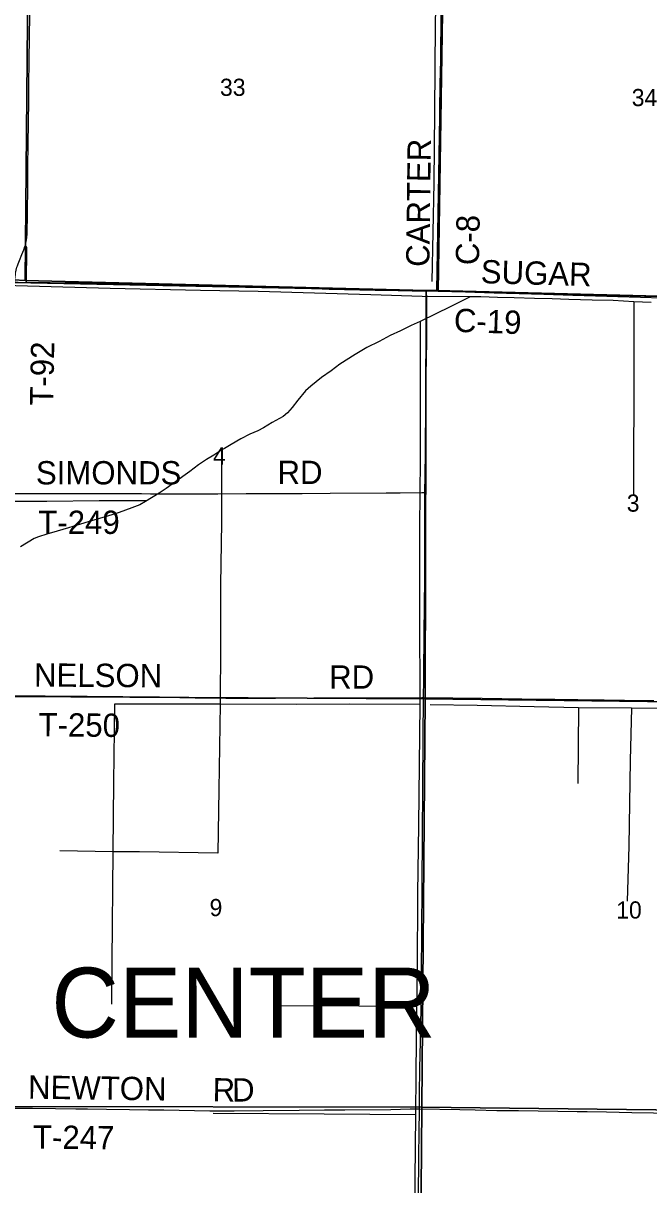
# Model space of a CAD drawing. Extents: x 1443599 to 1910620, y 1028088 to 1361369.
# Drawn here: x 1663941 to 1671995, y 1239361 to 1254320 of the extents above; entities that cross this region are included whole.
import ezdxf

# ---------------------------------------------------------------- set-up
doc = ezdxf.new("R2010")
doc.units = 0
for name, color, linetype in [('GM_X_County_Road', 7, 'Continuous'), ('GM_X_County_Road_Text', 7, 'Continuous'), ('GM_X_Major_River', 7, 'Continuous'), ('GM_X_Minor_River', 7, 'Continuous'), ('GM_X_Section', 7, 'Continuous'), ('GM_X_Section_Text', 7, 'Continuous'), ('GM_X_Township', 7, 'Continuous'), ('GM_X_Township_Road', 7, 'Continuous'), ('GM_X_Township_Road_Text', 7, 'Continuous'), ('GM_X_Township_Text', 7, 'Continuous')]:
    doc.layers.add(name, color=color, linetype=linetype)

msp = doc.modelspace()

# ---------------------------------------------------------------- linework, layer by layer
at = {"layer": 'GM_X_County_Road'}
for points in [[(1669283, 1250873), (1669297, 1252197), (1669300, 1252502), (1669303, 1252804), (1669306, 1253198), (1669311, 1253536), (1669316, 1253848), (1669319, 1254071), (1669322, 1254222), (1669324, 1254433), (1669326, 1254561), (1669330, 1254764), (1669331, 1254876), (1669334, 1255089), (1669337, 1255237), (1669340, 1255378), (1669344, 1255617), (1669348, 1255916), (1669351, 1256107), (1669351, 1256132)], [(1663832, 1250986), (1663877, 1250985), (1663982, 1250983)], [(1663982, 1250983), (1664091, 1250982), (1664288, 1250980), (1664517, 1250978), (1664764, 1250975), (1665108, 1250970), (1665420, 1250967), (1665634, 1250962), (1665880, 1250955), (1666241, 1250944), (1666815, 1250927), (1667225, 1250915), (1667439, 1250908), (1667701, 1250902), (1667882, 1250897), (1668079, 1250892), (1668473, 1250882), (1668768, 1250878), (1668949, 1250875), (1669135, 1250874)], [(1669112, 1248276), (1669112, 1248291), (1669114, 1248489), (1669120, 1248804), (1669122, 1249056), (1669124, 1249168), (1669126, 1249263), (1669128, 1249444), (1669131, 1249769), (1669134, 1250025), (1669136, 1250202), (1669138, 1250353), (1669137, 1250494), (1669137, 1250642), (1669136, 1250766), (1669135, 1250874)], [(1669135, 1250874), (1669283, 1250873)], [(1669283, 1250873), (1669757, 1250857), (1670003, 1250849), (1670642, 1250829), (1671019, 1250819), (1671887, 1250792), (1672166, 1250782), (1672690, 1250769), (1672953, 1250762), (1673166, 1250753), (1673346, 1250748), (1673559, 1250743), (1673706, 1250737), (1673837, 1250733), (1674034, 1250726), (1674444, 1250712), (1674510, 1250710)], [(1669094, 1245635), (1669094, 1245639), (1669097, 1245866), (1669099, 1246050), (1669104, 1246351), (1669105, 1246588), (1669107, 1246690), (1669109, 1246896), (1669111, 1247093), (1669112, 1247481), (1669112, 1247638), (1669112, 1247796), (1669111, 1247993), (1669112, 1248276)], [(1669041, 1240338), (1669045, 1240568), (1669048, 1240814), (1669049, 1240880), (1669051, 1241014), (1669059, 1241431), (1669063, 1241631), (1669064, 1241815), (1669067, 1242065), (1669070, 1242245), (1669070, 1242304), (1669071, 1242399), (1669072, 1242593), (1669075, 1242888), (1669076, 1242951), (1669078, 1243164), (1669079, 1243414), (1669082, 1243666), (1669083, 1243985), (1669087, 1244346), (1669087, 1244674), (1669090, 1244927), (1669090, 1245124), (1669090, 1245295), (1669093, 1245462), (1669094, 1245528), (1669094, 1245635)], [(1669022, 1237719), (1669022, 1237735), (1669025, 1238194), (1669029, 1238818), (1669030, 1239081), (1669030, 1239173), (1669034, 1239744), (1669037, 1240026), (1669041, 1240338)]]:
    msp.add_lwpolyline(points, dxfattribs=at)
at = {"layer": 'GM_X_Major_River'}
msp.add_lwpolyline([(1672026, 1250725), (1671803, 1250733), (1671539, 1250748), (1671265, 1250754), (1670966, 1250761), (1670750, 1250772), (1670524, 1250776), (1670263, 1250783), (1670046, 1250788), (1669832, 1250797), (1669695, 1250796), (1669448, 1250672), (1669051, 1250481), (1668934, 1250427), (1668799, 1250357), (1668667, 1250300), (1668524, 1250222), (1668366, 1250143), (1668214, 1250052), (1668019, 1249929), (1667905, 1249845), (1667782, 1249757), (1667645, 1249647), (1667576, 1249586), (1667476, 1249464), (1667404, 1249371), (1667344, 1249304), (1667287, 1249254), (1667148, 1249177), (1667036, 1249109), (1666961, 1249072), (1666860, 1249028), (1666743, 1248966), (1666619, 1248896), (1666532, 1248844), (1666486, 1248818), (1666394, 1248758), (1666299, 1248702), (1666196, 1248633), (1666084, 1248549), (1665996, 1248483), (1665931, 1248437), (1665858, 1248385), (1665783, 1248328), (1665692, 1248270), (1665516, 1248161), (1665441, 1248118), (1665341, 1248079), (1665176, 1248021), (1665025, 1247973), (1664818, 1247913), (1664634, 1247856), (1664525, 1247820), (1664376, 1247778), (1664245, 1247739), (1664138, 1247705), (1664080, 1247684), (1663906, 1247579)], dxfattribs=at)
at = {"layer": 'GM_X_Minor_River'}
for points in [[(1669208, 1250993), (1669232, 1252267), (1669240, 1253178), (1669250, 1254300), (1669267, 1255180), (1669281, 1255902), (1669279, 1256043), (1669302, 1257331), (1669317, 1258641), (1669328, 1259671), (1669341, 1260825), (1669344, 1261369), (1669357, 1262037), (1669370, 1263034)], [(1669695, 1250796), (1669078, 1250802), (1668417, 1250821), (1667692, 1250842), (1666965, 1250864), (1666224, 1250880), (1665062, 1250905), (1663538, 1250949), (1662215, 1250988), (1661190, 1251022), (1659836, 1251061)], [(1671803, 1250733), (1671803, 1249991), (1671799, 1248241)], [(1669051, 1250481), (1669052, 1248695), (1669044, 1247834), (1669041, 1246732), (1669047, 1245547), (1669031, 1243992), (1669016, 1243111), (1669014, 1242133), (1669004, 1241652), (1668996, 1240785), (1668991, 1240263), (1668976, 1238593), (1668969, 1237780)], [(1666495, 1248823), (1666492, 1247885), (1666481, 1247090), (1666479, 1246313), (1666476, 1245549)], [(1665530, 1248169), (1664917, 1248171), (1664243, 1248162), (1663742, 1248160), (1662937, 1248190), (1662198, 1248211), (1661609, 1248224), (1661197, 1248235), (1661100, 1248236), (1661007, 1248249), (1660895, 1248268), (1660729, 1248289), (1660551, 1248308), (1660405, 1248306), (1660279, 1248304), (1660099, 1248317), (1659918, 1248316), (1659774, 1248316)], [(1666476, 1245549), (1666458, 1244451), (1666447, 1243630), (1665438, 1243649), (1665095, 1243649), (1664410, 1243663)], [(1669047, 1245547), (1668137, 1245549), (1667464, 1245546), (1666476, 1245549), (1665117, 1245549), (1665104, 1244546), (1665095, 1243649), (1665083, 1242242), (1665077, 1241686)], [(1679706, 1245343), (1678711, 1245384), (1677675, 1245412), (1677205, 1245425), (1677044, 1245430), (1675784, 1245454), (1675059, 1245469), (1674525, 1245482), (1674422, 1245483), (1673919, 1245486), (1672994, 1245498), (1672332, 1245495), (1671775, 1245499), (1671090, 1245503), (1670521, 1245515), (1669786, 1245532), (1669181, 1245541)], [(1671090, 1245503), (1671082, 1244529)], [(1671775, 1245499), (1671756, 1244827), (1671739, 1243724), (1671715, 1243012)], [(1669004, 1241652), (1667888, 1241664), (1667267, 1241663)], [(1668991, 1240263), (1667815, 1240271), (1666386, 1240279)]]:
    msp.add_lwpolyline(points, dxfattribs=at)
at = {"layer": 'GM_X_Section'}
for points in [[(1658794, 1256479), (1664013, 1256245), (1663967, 1251007), (1663816, 1251017), (1658708, 1251170)], [(1664013, 1256245), (1669356, 1256115), (1669268, 1250877), (1669128, 1250879), (1663967, 1251007)], [(1669356, 1256115), (1674609, 1256003), (1674557, 1250741), (1674481, 1250744), (1669268, 1250877)], [(1663967, 1251007), (1669128, 1250879), (1669117, 1245619), (1663793, 1245649), (1663816, 1251017)], [(1669268, 1250877), (1674481, 1250744), (1674481, 1245556), (1669117, 1245619), (1669128, 1250879)], [(1663793, 1245649), (1669117, 1245619), (1669071, 1240359), (1663693, 1240370)], [(1669117, 1245619), (1674481, 1245556), (1674345, 1240301), (1669071, 1240359)], [(1663693, 1240370), (1669071, 1240359), (1669029, 1235057), (1666551, 1235012), (1663695, 1235129)], [(1669071, 1240359), (1674345, 1240301), (1674346, 1240273), (1674285, 1234887), (1669029, 1235057)]]:
    msp.add_lwpolyline(points, close=True, dxfattribs=at)
at = {"layer": 'GM_X_Township'}
for points in [[(1669367, 1256110), (1669283, 1250871), (1669136, 1250873), (1663826, 1250983), (1662339, 1251054), (1660642, 1251089), (1660048, 1251101), (1659834, 1251105), (1658711, 1251150), (1658772, 1253795), (1653835, 1254003), (1652711, 1254021)], [(1695686, 1234412), (1693554, 1234401), (1689711, 1234366), (1684807, 1234336), (1684814, 1234779), (1682213, 1234819), (1679582, 1234813), (1676891, 1234863), (1674317, 1234889), (1674286, 1234890), (1674292, 1235244), (1674346, 1240281), (1674346, 1242746), (1674370, 1243215), (1674492, 1245523), (1674492, 1250747), (1671577, 1250816), (1669283, 1250871), (1669367, 1256110)], [(1652631, 1237446), (1652623, 1239455), (1652635, 1240698), (1652637, 1242139), (1652638, 1242327), (1652639, 1243246), (1652639, 1243702), (1652648, 1244568), (1652695, 1248585), (1652704, 1250081), (1652694, 1251370), (1652711, 1254021), (1653835, 1254003), (1658772, 1253795), (1658711, 1251150), (1659834, 1251105), (1660048, 1251101), (1660642, 1251089), (1662339, 1251054), (1663826, 1250983), (1669136, 1250873), (1669283, 1250871), (1671577, 1250816), (1674492, 1250747)]]:
    msp.add_lwpolyline(points, dxfattribs=at)
at = {"layer": 'GM_X_Township_Road'}
for points in [[(1663966, 1251454), (1663969, 1251464), (1663975, 1251485), (1663980, 1251508), (1663984, 1251530), (1663987, 1251563), (1663990, 1251603), (1663993, 1251665), (1663995, 1251810), (1663999, 1252283), (1664000, 1252470), (1664004, 1252765), (1664012, 1253320), (1664013, 1253510), (1664019, 1253855), (1664022, 1254134), (1664027, 1254436)], [(1663832, 1250986), (1663834, 1251016), (1663837, 1251055), (1663840, 1251078), (1663843, 1251101), (1663851, 1251139), (1663860, 1251177), (1663867, 1251198), (1663874, 1251220), (1663891, 1251266), (1663923, 1251342), (1663948, 1251403), (1663963, 1251444), (1663966, 1251454)], [(1663982, 1250983), (1663982, 1251013), (1663983, 1251101), (1663986, 1251291), (1663987, 1251393), (1663987, 1251426), (1663986, 1251431), (1663985, 1251434), (1663984, 1251437), (1663982, 1251440), (1663980, 1251443), (1663977, 1251445), (1663973, 1251449), (1663966, 1251454)], [(1663784, 1248263), (1663870, 1248264), (1664494, 1248264), (1664822, 1248264), (1665184, 1248262), (1665463, 1248262), (1665578, 1248260), (1665643, 1248259), (1665775, 1248258), (1665873, 1248260), (1665988, 1248261), (1666448, 1248261), (1666809, 1248263), (1666924, 1248263), (1666989, 1248264), (1667186, 1248266), (1667334, 1248266), (1667531, 1248266), (1667892, 1248268), (1668614, 1248273), (1668795, 1248274), (1669074, 1248276), (1669112, 1248276)], [(1663783, 1245661), (1663811, 1245661), (1664221, 1245657), (1664549, 1245655), (1664762, 1245652), (1664975, 1245649), (1665057, 1245649)], [(1665057, 1245649), (1665221, 1245649), (1665401, 1245646), (1665697, 1245643), (1665861, 1245640), (1665959, 1245637), (1666057, 1245635), (1666156, 1245633), (1666352, 1245633), (1666549, 1245630), (1667008, 1245629), (1667189, 1245630), (1667681, 1245633), (1668337, 1245634), (1668911, 1245634), (1669075, 1245635), (1669094, 1245635)], [(1669094, 1245635), (1669851, 1245629), (1670359, 1245620), (1670556, 1245617), (1670785, 1245613), (1670999, 1245610), (1671081, 1245609), (1671112, 1245607), (1671142, 1245607), (1671166, 1245606), (1671209, 1245607), (1671273, 1245607), (1671355, 1245608), (1671421, 1245606), (1671519, 1245604), (1671683, 1245601), (1671765, 1245600), (1672060, 1245597)], [(1663803, 1240349), (1663879, 1240348), (1664060, 1240348), (1664356, 1240345), (1664618, 1240341), (1664766, 1240339), (1665012, 1240336), (1665308, 1240331), (1665554, 1240327), (1665751, 1240324), (1666343, 1240315), (1666474, 1240314), (1666655, 1240315), (1667032, 1240317), (1667492, 1240321), (1667821, 1240324), (1668083, 1240325), (1668674, 1240332), (1668921, 1240337), (1669035, 1240338), (1669041, 1240338)], [(1669041, 1240338), (1669561, 1240329), (1669758, 1240324), (1670037, 1240319), (1670316, 1240316), (1670825, 1240311), (1671072, 1240305), (1671203, 1240303), (1671449, 1240301), (1671778, 1240293), (1672057, 1240286), (1672385, 1240274), (1672615, 1240269), (1672894, 1240263), (1673485, 1240247), (1673780, 1240241), (1673961, 1240238), (1674329, 1240229), (1674342, 1240228)]]:
    msp.add_lwpolyline(points, dxfattribs=at)

# ---------------------------------------------------------------- texts
at = {"layer": 'GM_X_County_Road_Text'}
for s, rotation, p in [('CARTER', 89.3035, (1669170, 1251181)), ('C-8', 89.0838, (1669809, 1251203)), ('SUGAR', 358.3745, (1669829, 1250973)), ('C-19', 357.9395, (1669482, 1250347))]:
    msp.add_text(s, height=300, rotation=rotation, dxfattribs=at).set_placement(p)
at = {"layer": 'GM_X_Section_Text'}
for s, p in [('33', (1666474, 1253385)), ('34', (1671776, 1253253)), ('4', (1666384, 1248637)), ('3', (1671712, 1248030)), ('9', (1666340, 1242821)), ('10', (1671576, 1242790))]:
    msp.add_text(s, height=221, rotation=0, dxfattribs=at).set_placement(p)
at = {"layer": 'GM_X_Township_Road_Text'}
for s, rotation, p in [('T-92', 88.9397, (1664326, 1249393)), ('SIMONDS', 0, (1664104, 1248381)), ('RD', 0, (1667215, 1248386)), ('T-249', 0, (1664135, 1247743)), ('NELSON', 359.653, (1664079, 1245777)), ('RD', 0, (1667880, 1245750)), ('T-250', 359.4355, (1664137, 1245138)), ('NEWTON', 359.2121, (1664001, 1240470)), ('R', 359.4262, (1666378, 1240435)), ('D', 0.5662, (1666631, 1240432)), ('T-247', 359.4429, (1664065, 1239827))]:
    msp.add_text(s, height=300, rotation=rotation, dxfattribs=at).set_placement(p)
at = {"layer": 'GM_X_Township_Text'}
msp.add_text('CENTER', height=900, rotation=0, dxfattribs=at).set_placement((1664303, 1241257))

doc.saveas('drawing.dxf')
